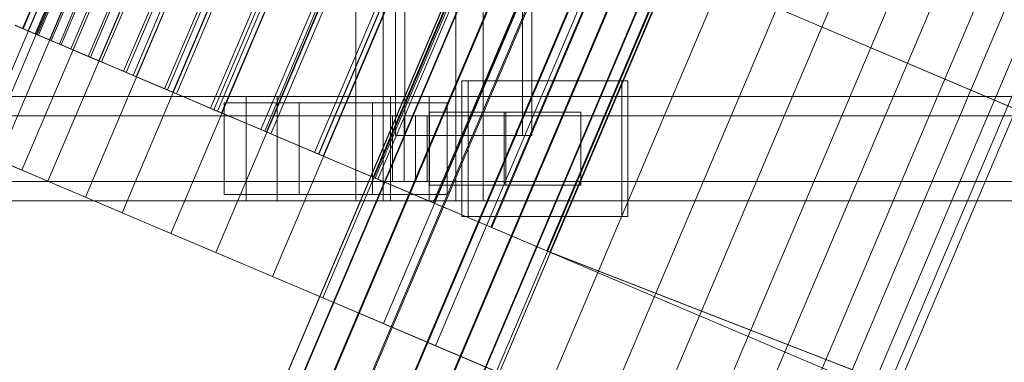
# Model space of a CAD drawing. Header units: millimetres. Extents: x -4738 to 65662, y -68080 to 6847.
# Tile 520 of 656: x 18107 to 18484, y -18512 to -18381. Entities that reach past the tile are written whole.
import ezdxf

# ---------------------------------------------------------------- set-up
doc = ezdxf.new("R2010")
doc.units = ezdxf.units.MM
doc.layers.add('superior_C02', color=7, linetype='Continuous', lineweight=0)
doc.layers.add('superior_C10', color=7, linetype='Continuous', lineweight=0)

msp = doc.modelspace()

# ---------------------------------------------------------------- linework, layer by layer
at = {"layer": 'superior_C02'}
for p, q in [((18235.837, -17550), (18235.837, -18450)), ((18246.269, -18450), (18246.269, -17550)), ((18274.019, -18450), (18274.019, -17550)), ((18284.451, -17550), (18284.451, -18450)), ((18250.979, -17575), (18250.979, -18425)), ((18254.556, -18425), (18254.556, -17575)), ((18299.47, -18425), (18299.47, -17575)), ((18303.047, -17575), (18303.047, -18425)), ((18337.429, -18404), (18276.338, -18404)), ((18276.338, -18404), (18276.338, -18456)), ((18278.722, -18404), (18276.338, -18404)), ((18278.722, -18456), (18278.722, -18404)), ((18278.722, -18404), (18339.813, -18404)), ((18337.429, -18456), (18337.429, -18404)), ((18337.429, -18404), (18339.813, -18404)), ((18339.813, -18404), (18339.813, -18456)), ((18193.828, -18410), (17048.368, -18410)), ((17060.29, -18410), (18205.75, -18410)), ((18248.967, -18410), (17103.507, -18410)), ((17118.41, -18410), (18263.87, -18410)), ((18214.107, -18412.5), (18185.47, -18412.5)), ((18185.47, -18412.5), (18185.47, -18447.5)), ((18242.1, -18412.5), (18185.47, -18412.5)), ((18193.828, -18410), (18193.828, -18450)), ((18205.75, -18410), (18193.828, -18410)), ((19339.287, -18410), (18193.828, -18410)), ((18205.75, -18450), (18205.75, -18410)), ((18205.75, -18410), (19351.209, -18410)), ((18214.107, -18447.5), (18214.107, -18412.5)), ((18214.107, -18412.5), (18270.737, -18412.5)), ((18242.1, -18447.5), (18242.1, -18412.5)), ((18242.1, -18412.5), (18270.737, -18412.5)), ((18248.967, -18410), (18248.967, -18450)), ((18263.87, -18410), (18248.967, -18410)), ((19394.427, -18410), (18248.967, -18410)), ((18263.87, -18450), (18263.87, -18410)), ((18263.87, -18410), (19409.329, -18410)), ((18270.737, -18412.5), (18270.737, -18447.5)), ((18292.524, -18416), (18263.887, -18416)), ((18263.887, -18416), (18263.887, -18444)), ((18293.161, -18416), (18263.887, -18416)), ((18292.524, -18444), (18292.524, -18416)), ((18292.524, -18416), (18321.798, -18416)), ((18293.161, -18444), (18293.161, -18416)), ((18293.161, -18416), (18321.798, -18416)), ((18321.798, -18416), (18321.798, -18444)), ((18254.242, -18417.5), (17052.152, -18417.5)), ((17056.506, -18417.5), (18258.595, -18417.5)), ((18249.764, -18417.5), (18263.073, -18417.5)), ((18249.764, -18442.5), (18249.764, -18417.5)), ((19338.593, -18417.5), (18249.764, -18417.5)), ((18254.242, -18417.5), (18254.242, -18442.5)), ((18258.595, -18417.5), (18254.242, -18417.5)), ((18258.595, -18442.5), (18258.595, -18417.5)), ((18263.073, -18417.5), (18263.073, -18442.5)), ((18263.073, -18417.5), (19351.903, -18417.5)), ((18250.979, -18425), (18299.47, -18425)), ((18250.979, -18425), (18254.556, -18425)), ((18303.047, -18425), (18254.556, -18425)), ((18303.047, -18425), (18299.47, -18425)), ((17052.152, -18442.5), (18254.242, -18442.5)), ((17056.506, -18442.5), (18258.595, -18442.5)), ((18263.073, -18442.5), (18249.764, -18442.5)), ((18249.764, -18442.5), (19338.593, -18442.5)), ((18254.242, -18442.5), (18258.595, -18442.5)), ((18263.073, -18442.5), (19351.903, -18442.5)), ((18185.47, -18447.5), (18214.107, -18447.5)), ((18242.1, -18447.5), (18185.47, -18447.5)), ((18270.737, -18447.5), (18214.107, -18447.5)), ((18270.737, -18447.5), (18242.1, -18447.5)), ((18263.887, -18444), (18292.524, -18444)), ((18263.887, -18444), (18293.161, -18444)), ((18321.798, -18444), (18292.524, -18444)), ((18321.798, -18444), (18293.161, -18444)), ((17048.368, -18450), (18193.828, -18450)), ((17060.29, -18450), (18205.75, -18450)), ((17103.507, -18450), (18248.967, -18450)), ((17118.41, -18450), (18263.87, -18450)), ((18193.828, -18450), (18205.75, -18450)), ((18193.828, -18450), (19339.287, -18450)), ((18205.75, -18450), (19351.209, -18450)), ((18235.837, -18450), (18274.019, -18450)), ((18235.837, -18450), (18246.269, -18450)), ((18284.451, -18450), (18246.269, -18450)), ((18248.967, -18450), (18263.87, -18450)), ((18248.967, -18450), (19394.427, -18450)), ((18263.87, -18450), (19409.329, -18450)), ((18284.451, -18450), (18274.019, -18450)), ((18276.338, -18456), (18337.429, -18456)), ((18276.338, -18456), (18278.722, -18456)), ((18339.813, -18456), (18278.722, -18456)), ((18339.813, -18456), (18337.429, -18456))]:
    msp.add_line(p, q, dxfattribs=at)
at = {"layer": 'superior_C10'}
for p, q in [((18090.928, -18430.941), (18325.377, -17878.642)), ((18328.443, -17879.944), (18093.994, -18432.242)), ((18099.133, -18434.424), (18333.582, -17882.125)), ((18108.122, -18438.24), (18342.572, -17885.941)), ((18118.05, -18442.454), (18352.499, -17890.156)), ((18132.35, -18448.524), (18366.799, -17896.226)), ((18205.369, -18525.691), (18473.032, -17895.151)), ((18473.107, -17895.183), (18205.444, -18525.723)), ((18210.523, -18527.879), (18478.186, -17897.339)), ((18210.736, -18527.97), (18478.399, -17897.429)), ((18220.12, -18531.953), (18487.783, -17901.413)), ((18220.44, -18532.089), (18488.103, -17901.548)), ((18146.39, -18454.484), (18380.839, -17902.186)), ((18232.7, -18537.294), (18500.363, -17906.753)), ((18233.077, -18537.454), (18500.74, -17906.913)), ((18165.026, -18462.395), (18399.475, -17910.097)), ((18246.348, -18543.087), (18514.011, -17912.546)), ((18246.725, -18543.247), (18514.388, -17912.706)), ((18182.221, -18469.695), (18416.671, -17917.396)), ((18258.986, -18548.452), (18526.649, -17917.911)), ((18259.306, -18548.587), (18526.969, -17918.047)), ((18303.68, -17923.751), (18108.306, -18383.999)), ((18303.946, -17923.863), (18108.571, -18384.112)), ((18268.689, -18552.571), (18536.353, -17922.03)), ((18268.903, -18552.661), (18536.566, -17922.121)), ((18110.463, -18384.915), (18305.837, -17924.666)), ((18110.586, -18384.967), (18305.96, -17924.718)), ((18113.164, -18386.061), (18308.538, -17925.813)), ((18113.531, -18386.217), (18308.906, -17925.969)), ((18309.36, -17926.161), (18113.985, -18386.41)), ((18309.802, -17926.349), (18114.427, -18386.598)), ((18203.923, -18478.907), (18438.373, -17926.609)), ((18273.982, -18554.817), (18541.645, -17924.277)), ((18274.057, -18554.849), (18541.72, -17924.309)), ((18118.643, -18388.387), (18314.018, -17928.139)), ((18119.249, -18388.644), (18314.623, -17928.396)), ((18317.8, -17929.744), (18122.426, -18389.993)), ((18318.418, -17930.006), (18123.043, -18390.255)), ((18126.807, -18391.853), (18322.182, -17931.604)), ((18127.641, -18392.207), (18323.015, -17931.958)), ((18328.857, -17934.438), (18133.482, -18394.686)), ((18329.647, -17934.774), (18134.273, -18395.022)), ((18223.103, -18487.049), (18457.552, -17934.75)), ((18137.517, -18396.399), (18332.891, -17936.151)), ((18138.563, -18396.843), (18333.938, -17936.595)), ((18342.339, -17940.161), (18146.964, -18400.41)), ((18343.301, -17940.569), (18147.926, -18400.818)), ((18150.589, -18401.948), (18345.963, -17941.7)), ((18151.831, -18402.475), (18347.205, -17942.227)), ((18358.015, -17946.816), (18162.641, -18407.064)), ((18246.392, -18496.935), (18480.841, -17944.636)), ((18359.145, -17947.295), (18163.771, -18407.544)), ((18165.8, -18408.405), (18361.174, -17948.157)), ((18167.216, -18409.006), (18362.591, -17948.758)), ((18375.618, -17954.288), (18180.243, -18414.536)), ((18266.247, -18505.364), (18500.697, -17953.065)), ((18376.911, -17954.837), (18181.537, -18415.086)), ((18182.89, -18415.66), (18378.265, -17955.411)), ((18184.456, -18416.325), (18379.831, -17956.076)), ((18394.845, -17962.45), (18199.47, -18422.698)), ((18396.296, -17963.066), (18200.922, -18423.314)), ((18201.568, -18423.589), (18396.943, -17963.34)), ((18203.258, -18424.306), (18398.632, -17964.057)), ((18289.537, -18515.25), (18523.986, -17962.951)), ((18415.367, -17971.161), (18219.992, -18431.41)), ((18221.515, -18432.056), (18416.889, -17971.807)), ((18416.97, -17971.842), (18221.596, -18432.09)), ((18223.299, -18432.813), (18418.673, -17972.565)), ((18308.716, -18523.391), (18543.165, -17971.093)), ((18436.834, -17980.274), (18241.459, -18440.523)), ((18242.389, -18440.917), (18437.764, -17980.669)), ((18330.418, -18532.604), (18564.867, -17980.305)), ((18438.58, -17981.015), (18243.205, -18441.264)), ((18244.237, -18441.702), (18439.612, -17981.453)), ((18347.613, -18539.903), (18582.063, -17987.605)), ((18460.757, -17990.429), (18265.383, -18450.678)), ((18265.716, -18450.819), (18461.091, -17990.571)), ((18366.249, -18547.814), (18600.699, -17995.516)), ((18287.368, -18460.011), (18482.742, -17999.762)), ((18483.123, -17999.924), (18287.749, -18460.172)), ((18380.289, -18553.774), (18614.739, -18001.476)), ((18308.823, -18469.118), (18504.197, -18008.87)), ((18505.296, -18009.336), (18309.922, -18469.585)), ((18394.589, -18559.844), (18629.039, -18007.546)), ((18404.517, -18564.059), (18638.966, -18011.76)), ((18413.506, -18567.875), (18647.956, -18015.576)), ((18418.645, -18570.056), (18653.095, -18017.758)), ((18421.711, -18571.358), (18656.161, -18019.059)), ((18355.713, -18358.659), (18308.823, -18469.118)), ((18309.922, -18469.585), (18356.812, -18359.125)), ((18355.713, -18358.659), (18991.941, -18628.736)), ((18993.04, -18629.203), (18356.812, -18359.125)), ((18108.306, -18383.999), (18105.486, -18382.802)), ((18105.486, -18382.802), (18110.463, -18384.915)), ((18105.574, -18382.84), (18110.586, -18384.967)), ((18105.574, -18382.84), (18108.571, -18384.112)), ((18113.985, -18386.41), (18108.306, -18383.999)), ((18108.306, -18383.999), (18113.164, -18386.061)), ((18108.571, -18384.112), (18113.531, -18386.217)), ((18108.571, -18384.112), (18114.427, -18386.598)), ((18110.463, -18384.915), (18113.164, -18386.061)), ((18110.586, -18384.967), (18110.463, -18384.915)), ((18113.531, -18386.217), (18110.586, -18384.967)), ((18113.164, -18386.061), (18118.643, -18388.387)), ((18119.249, -18388.644), (18113.531, -18386.217)), ((18122.426, -18389.993), (18113.985, -18386.41)), ((18113.985, -18386.41), (18118.643, -18388.387)), ((18114.427, -18386.598), (18119.249, -18388.644)), ((18114.427, -18386.598), (18123.043, -18390.255)), ((18118.643, -18388.387), (18126.807, -18391.853)), ((18127.641, -18392.207), (18119.249, -18388.644)), ((18133.482, -18394.686), (18122.426, -18389.993)), ((18122.426, -18389.993), (18126.807, -18391.853)), ((18123.043, -18390.255), (18127.641, -18392.207)), ((18123.043, -18390.255), (18134.273, -18395.022)), ((18126.807, -18391.853), (18137.517, -18396.399)), ((18138.563, -18396.843), (18127.641, -18392.207)), ((18146.964, -18400.41), (18133.482, -18394.686)), ((18133.482, -18394.686), (18137.517, -18396.399)), ((18134.273, -18395.022), (18138.563, -18396.843)), ((18134.273, -18395.022), (18147.926, -18400.818)), ((18137.517, -18396.399), (18150.589, -18401.948)), ((18151.831, -18402.475), (18138.563, -18396.843)), ((18162.641, -18407.064), (18146.964, -18400.41)), ((18146.964, -18400.41), (18150.589, -18401.948)), ((18147.926, -18400.818), (18151.831, -18402.475)), ((18147.926, -18400.818), (18163.771, -18407.544)), ((18150.589, -18401.948), (18165.8, -18408.405)), ((18167.216, -18409.006), (18151.831, -18402.475)), ((18180.243, -18414.536), (18162.641, -18407.064)), ((18162.641, -18407.064), (18165.8, -18408.405)), ((18163.771, -18407.544), (18167.216, -18409.006)), ((18163.771, -18407.544), (18181.537, -18415.086)), ((18165.8, -18408.405), (18182.89, -18415.66)), ((18184.456, -18416.325), (18167.216, -18409.006)), ((18199.47, -18422.698), (18180.243, -18414.536)), ((18180.243, -18414.536), (18182.89, -18415.66)), ((18181.537, -18415.086), (18184.456, -18416.325)), ((18181.537, -18415.086), (18200.922, -18423.314)), ((18182.89, -18415.66), (18201.568, -18423.589)), ((18203.258, -18424.306), (18184.456, -18416.325)), ((18219.992, -18431.41), (18199.47, -18422.698)), ((18199.47, -18422.698), (18201.568, -18423.589)), ((18200.922, -18423.314), (18203.258, -18424.306)), ((18200.922, -18423.314), (18221.596, -18432.09)), ((18201.568, -18423.589), (18221.515, -18432.056)), ((18223.299, -18432.813), (18203.258, -18424.306)), ((18108.122, -18438.24), (18093.994, -18432.242)), ((18241.459, -18440.523), (18219.992, -18431.41)), ((18219.992, -18431.41), (18221.515, -18432.056)), ((18221.515, -18432.056), (18242.389, -18440.917)), ((18221.596, -18432.09), (18223.299, -18432.813)), ((18221.596, -18432.09), (18243.205, -18441.264)), ((18099.133, -18434.424), (18118.05, -18442.454)), ((18244.237, -18441.702), (18223.299, -18432.813)), ((18132.35, -18448.524), (18108.122, -18438.24)), ((18118.05, -18442.454), (18146.39, -18454.484)), ((18241.459, -18440.523), (27684.903, -22449.244)), ((18241.459, -18440.523), (18242.389, -18440.917)), ((27685.833, -22449.639), (18242.389, -18440.917)), ((18243.205, -18441.264), (18244.237, -18441.702)), ((18243.205, -18441.264), (18265.383, -18450.678)), ((18265.716, -18450.819), (18244.237, -18441.702)), ((18165.026, -18462.395), (18132.35, -18448.524)), ((18265.383, -18450.678), (18265.716, -18450.819)), ((18265.383, -18450.678), (18287.749, -18460.172)), ((18287.368, -18460.011), (18265.716, -18450.819)), ((18146.39, -18454.484), (18182.221, -18469.695)), ((18203.923, -18478.907), (18165.026, -18462.395)), ((18287.749, -18460.172), (18287.368, -18460.011)), ((18308.823, -18469.118), (18287.368, -18460.011)), ((18287.749, -18460.172), (18309.922, -18469.585)), ((18182.221, -18469.695), (18223.103, -18487.049)), ((18308.823, -18469.118), (18966.137, -18724.57)), ((18309.922, -18469.585), (18308.823, -18469.118)), ((18967.236, -18725.037), (18309.922, -18469.585)), ((18246.392, -18496.935), (18203.923, -18478.907)), ((18223.103, -18487.049), (18266.247, -18505.364)), ((18289.537, -18515.25), (18246.392, -18496.935)), ((18266.247, -18505.364), (18308.716, -18523.391))]:
    msp.add_line(p, q, dxfattribs=at)

doc.saveas('drawing.dxf')
